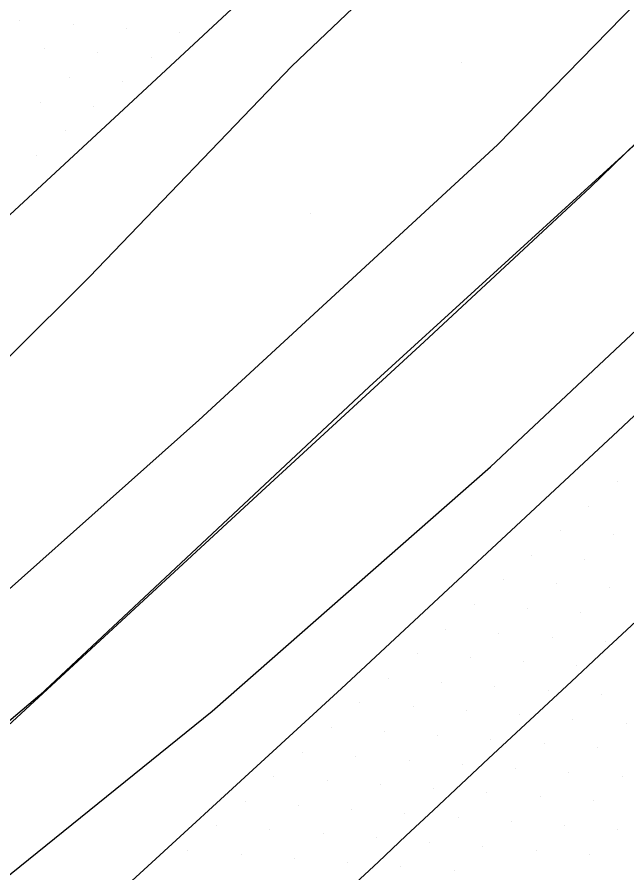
# Model space of a CAD drawing. Extents: x 1548934 to 1561348, y 809680 to 824075.
# Drawn here: x 1552040.6 to 1552081, y 810906.3 to 810963 of the extents above; entities that cross this region are included whole.
import ezdxf

# ---------------------------------------------------------------- set-up
doc = ezdxf.new("R2010")
doc.units = 0
for name, color, linetype in [('E_NCDOT_Vertical_Profile_Ground_Line', 7, 'Continuous'), ('Exist DTM QL2 LIDAR Elevation Point', 7, 'Continuous'), ('Exist DTM Scan Elevation Point', 7, 'Continuous'), ('Exist Guardrail Cable Guide Rail', 7, 'Continuous'), ('P_RDY_Terminator_Cell', 7, 'Continuous'), ('PH Exist DTM Breakline', 7, 'Continuous')]:
    doc.layers.add(name, color=color, linetype=linetype)

msp = doc.modelspace()

# ---------------------------------------------------------------- linework, layer by layer
at = {"layer": 'E_NCDOT_Vertical_Profile_Ground_Line'}
for points in [[(1551914.384, 810835.022), (1551936.744, 810855.141), (1551959.052, 810875.312), (1551981.204, 810895.541), (1552003.401, 810915.836), (1552025.394, 810936.238), (1552047.401, 810956.625), (1552069.375, 810977.048), (1552091.258, 810997.731), (1552113.074, 811018.285), (1552134.788, 811038.984), (1552156.584, 811059.597), (1552178.385, 811080.204), (1552200.189, 811100.809)], [(1551914.733, 810783.326), (1551936.975, 810803.465), (1551959.182, 810823.64), (1551981.364, 810843.843), (1552003.226, 810864.385), (1552025.148, 810884.865), (1552043.694, 810901.636), (1552062.107, 810918.548), (1552080.398, 810935.59), (1552098.623, 810952.701), (1552117.113, 810969.532), (1552135.352, 810986.629), (1552153.57, 811003.748), (1552171.877, 811020.773), (1552190.026, 811037.966), (1552208.08, 811055.241), (1552226.135, 811072.468)]]:
    msp.add_lwpolyline(points, dxfattribs=at)
at = {"layer": 'Exist DTM QL2 LIDAR Elevation Point'}
for p, q in [((1552070.024, 810960.008), (1552070.024, 810960.008)), ((1552060.024, 810950.007), (1552060.024, 810950.007))]:
    msp.add_line(p, q, dxfattribs=at)
at = {"layer": 'Exist DTM Scan Elevation Point'}
for p, q in [((1552040.822, 810962.786), (1552040.822, 810962.786)), ((1552044.347, 810962.518), (1552044.347, 810962.518)), ((1552047.873, 810962.251), (1552047.873, 810962.251)), ((1552051.399, 810961.984), (1552051.399, 810961.984)), ((1552042.451, 810960.89), (1552042.451, 810960.89)), ((1552045.977, 810960.622), (1552045.977, 810960.622)), ((1552049.503, 810960.355), (1552049.503, 810960.355)), ((1552044.08, 810958.993), (1552044.08, 810958.993)), ((1552047.606, 810958.727), (1552047.606, 810958.727)), ((1552042.184, 810957.365), (1552042.184, 810957.365)), ((1552045.71, 810957.098), (1552045.71, 810957.098)), ((1552043.814, 810955.469), (1552043.814, 810955.469)), ((1552041.917, 810953.84), (1552041.917, 810953.84)), ((1552080.386, 810932.255), (1552080.386, 810932.255)), ((1552078.49, 810930.626), (1552078.49, 810930.626)), ((1552076.593, 810928.997), (1552076.593, 810928.997)), ((1552080.118, 810928.729), (1552080.118, 810928.729)), ((1552074.697, 810927.368), (1552074.697, 810927.368)), ((1552078.222, 810927.101), (1552078.222, 810927.101)), ((1552072.801, 810925.739), (1552072.801, 810925.739)), ((1552076.325, 810925.472), (1552076.325, 810925.472)), ((1552079.851, 810925.204), (1552079.851, 810925.204)), ((1552070.904, 810924.111), (1552070.904, 810924.111)), ((1552074.429, 810923.843), (1552074.429, 810923.843)), ((1552077.954, 810923.575), (1552077.954, 810923.575)), ((1552069.008, 810922.482), (1552069.008, 810922.482)), ((1552072.533, 810922.214), (1552072.533, 810922.214)), ((1552076.058, 810921.946), (1552076.058, 810921.946)), ((1552079.583, 810921.678), (1552079.583, 810921.678)), ((1552067.112, 810920.853), (1552067.112, 810920.853)), ((1552070.637, 810920.585), (1552070.637, 810920.585)), ((1552074.162, 810920.317), (1552074.162, 810920.317)), ((1552077.687, 810920.049), (1552077.687, 810920.049)), ((1552065.215, 810919.224), (1552065.215, 810919.224)), ((1552068.74, 810918.956), (1552068.74, 810918.956)), ((1552072.265, 810918.688), (1552072.265, 810918.688)), ((1552075.79, 810918.421), (1552075.79, 810918.421)), ((1552079.315, 810918.153), (1552079.315, 810918.153)), ((1552063.319, 810917.595), (1552063.319, 810917.595)), ((1552066.844, 810917.327), (1552066.844, 810917.327)), ((1552070.369, 810917.059), (1552070.369, 810917.059)), ((1552073.894, 810916.792), (1552073.894, 810916.792)), ((1552077.419, 810916.524), (1552077.419, 810916.524)), ((1552080.944, 810916.256), (1552080.944, 810916.256)), ((1552061.422, 810915.966), (1552061.422, 810915.966)), ((1552064.947, 810915.698), (1552064.947, 810915.698)), ((1552068.473, 810915.431), (1552068.473, 810915.431)), ((1552071.998, 810915.163), (1552071.998, 810915.163)), ((1552075.523, 810914.895), (1552075.523, 810914.895)), ((1552079.048, 810914.627), (1552079.048, 810914.627)), ((1552059.526, 810914.337), (1552059.526, 810914.337)), ((1552063.051, 810914.069), (1552063.051, 810914.069)), ((1552066.576, 810913.801), (1552066.576, 810913.801)), ((1552070.101, 810913.534), (1552070.101, 810913.534)), ((1552073.626, 810913.266), (1552073.626, 810913.266)), ((1552077.151, 810912.998), (1552077.151, 810912.998)), ((1552057.63, 810912.708), (1552057.63, 810912.708)), ((1552061.155, 810912.44), (1552061.155, 810912.44)), ((1552064.68, 810912.173), (1552064.68, 810912.173)), ((1552080.677, 810912.731), (1552080.677, 810912.731)), ((1552068.205, 810911.905), (1552068.205, 810911.905)), ((1552071.73, 810911.637), (1552071.73, 810911.637)), ((1552055.733, 810911.079), (1552055.733, 810911.079)), ((1552075.255, 810911.369), (1552075.255, 810911.369)), ((1552078.78, 810911.102), (1552078.78, 810911.102)), ((1552059.258, 810910.811), (1552059.258, 810910.811)), ((1552062.783, 810910.544), (1552062.783, 810910.544)), ((1552066.308, 810910.276), (1552066.308, 810910.276)), ((1552069.833, 810910.008), (1552069.833, 810910.008)), ((1552053.837, 810909.45), (1552053.837, 810909.45)), ((1552073.359, 810909.741), (1552073.359, 810909.741)), ((1552076.884, 810909.473), (1552076.884, 810909.473)), ((1552057.362, 810909.183), (1552057.362, 810909.183)), ((1552060.887, 810908.915), (1552060.887, 810908.915)), ((1552080.409, 810909.205), (1552080.409, 810909.205)), ((1552064.412, 810908.647), (1552064.412, 810908.647)), ((1552067.937, 810908.379), (1552067.937, 810908.379)), ((1552051.941, 810907.822), (1552051.941, 810907.822)), ((1552071.462, 810908.112), (1552071.462, 810908.112)), ((1552074.988, 810907.844), (1552074.988, 810907.844)), ((1552055.466, 810907.554), (1552055.466, 810907.554)), ((1552058.991, 810907.286), (1552058.991, 810907.286)), ((1552078.513, 810907.576), (1552078.513, 810907.576)), ((1552062.516, 810907.018), (1552062.516, 810907.018)), ((1552066.041, 810906.75), (1552066.041, 810906.75)), ((1552069.566, 810906.483), (1552069.566, 810906.483))]:
    msp.add_line(p, q, dxfattribs=at)
at = {"layer": 'Exist Guardrail Cable Guide Rail'}
msp.add_lwpolyline([(1552034.503, 810911.002), (1552045.539, 810921.16), (1552056.557, 810931.339), (1552067.59, 810941.5), (1552078.575, 810951.713), (1552089.33, 810962.174), (1552100.256, 810972.449), (1552111.51, 810982.374), (1552122.531, 810992.55), (1552133.503, 811002.777), (1552144.462, 811013.018), (1552155.347, 811023.34), (1552166.3, 811033.588), (1552177.229, 811043.861), (1552188.033, 811054.269), (1552198.862, 811064.649), (1552209.702, 811075.02)], dxfattribs=at)
at = {"layer": 'P_RDY_Terminator_Cell'}
msp.add_lwpolyline([(1552062.72, 810905.366), (1552064.546, 810907.074), (1552066.371, 810908.782), (1552068.196, 810910.491), (1552070.021, 810912.199), (1552071.847, 810913.907), (1552073.675, 810915.613), (1552075.505, 810917.315), (1552077.336, 810919.018), (1552079.166, 810920.721), (1552080.997, 810922.424), (1552082.827, 810924.127)], dxfattribs=at)
at = {"layer": 'PH Exist DTM Breakline'}
for points in [[(1552003.011, 810906.433), (1552015.525, 810918.173), (1552029.543, 810929.993), (1552045.432, 810945.807), (1552058.81, 810959.75), (1552073.176, 810973.424), (1552085.066, 810985.384), (1552097.639, 810997.375), (1552112.648, 811011.789), (1552127.015, 811026.475), (1552141.122, 811040.147), (1552155.137, 811053.412), (1552171.315, 811068.718), (1552188.034, 811084.469), (1552206.016, 811100.247)], [(1552007.433, 810895.099), (1552019.979, 810907.167), (1552033.811, 810919.531), (1552052.666, 810936.303), (1552072.436, 810954.543), (1552082.531, 810964.905), (1552097.031, 810979.117), (1552109.662, 810991.445), (1552127.683, 811006.515), (1552144.149, 811023.769), (1552160.17, 811040.293), (1552177.057, 811060.957), (1552196.621, 811078.953), (1552212.823, 811093.342)], [(1552218.727, 811089.351), (1552201.076, 811070.073), (1552178.519, 811047.989), (1552164.673, 811033.048), (1552143.451, 811012.548), (1552122.543, 810992.993), (1552103.054, 810975.369), (1552087.173, 810959.702), (1552063.934, 810938.512), (1552042.132, 810918.102), (1552024.774, 810903.375), (1552009.199, 810888.66)], [(1552012.08, 810883.998), (1552029.792, 810897.863), (1552053.549, 810917.035), (1552071.968, 810933.223), (1552094.541, 810954.417), (1552113.521, 810971.838), (1552133.45, 810990.71), (1552150.941, 811006.148), (1552168.695, 811023.351), (1552192.93, 811048.727), (1552219.348, 811074.647), (1552224.762, 811079.939)]]:
    msp.add_lwpolyline(points, dxfattribs=at)

doc.saveas('drawing.dxf')
